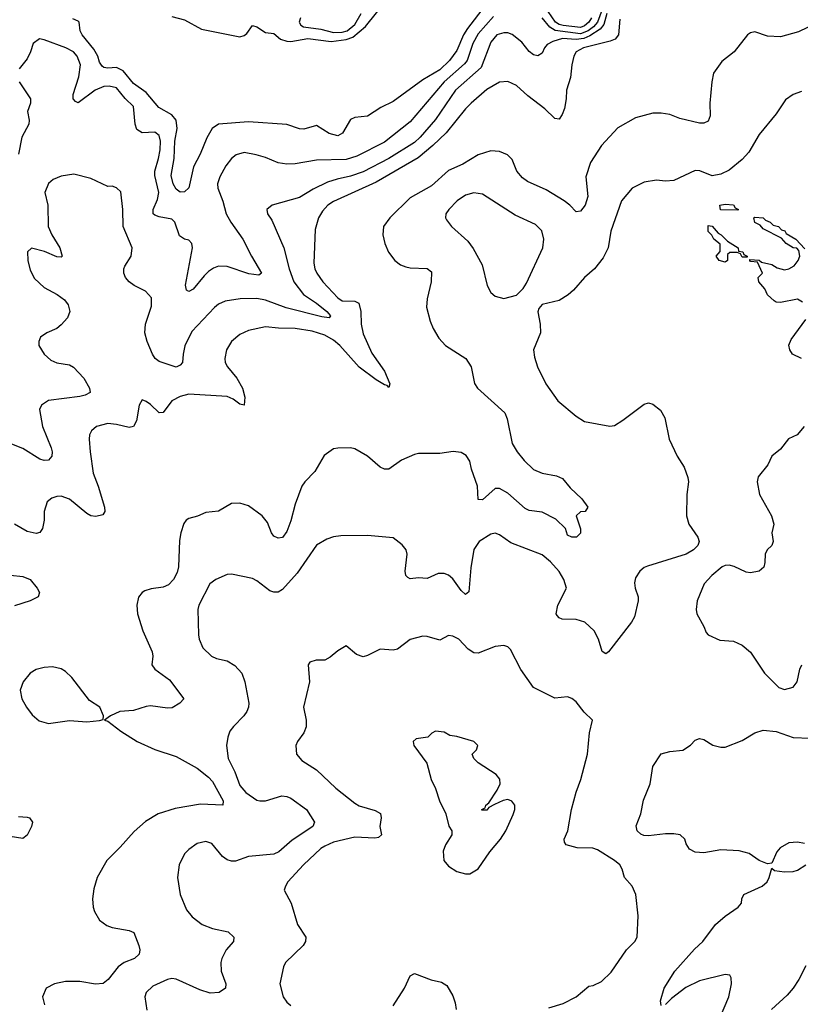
# Model space of a CAD drawing. Header units: inches. Extents: x 1771504 to 1971212, y 471788 to 643615.
# Tile 294 of 587: x 1831555 to 1835224, y 622854 to 627482. Entities that reach past the tile are written whole.
import ezdxf

# ---------------------------------------------------------------- set-up
doc = ezdxf.new("R2010")
doc.units = ezdxf.units.IN
doc.header["$MEASUREMENT"] = 0
doc.layers.add('B8632', color=7, linetype='Continuous')

msp = doc.modelspace()

# ---------------------------------------------------------------- linework, layer by layer
at = {"layer": 'B8632', "color": 5}
for points, elevation in [([(1833841.5, 627678.5), (1833659.5, 627440.5), (1833640.3, 627410), (1833610, 627337), (1833574.4, 627290), (1833530, 627246.5), (1833450, 627198.3), (1833310, 627097.7), (1833251.7, 627068.3), (1833190, 627028.6), (1833130, 627022), (1833110, 627013.3), (1833072.4, 626947.6), (1833050, 626935.3), (1833010, 626946.5), (1832950, 626984.7), (1832890, 626966.4), (1832870, 626968.7), (1832810, 626988.7), (1832630, 627000.9), (1832490, 626989.9), (1832459.7, 626970), (1832434, 626926), (1832403.1, 626850), (1832372, 626790), (1832349.3, 626690.7), (1832330, 626672.4), (1832310, 626671.8), (1832290, 626685.5), (1832276, 626710), (1832266.6, 626750), (1832280.6, 626830), (1832285, 626910), (1832295.6, 626970), (1832289.9, 627010), (1832270, 627034.6), (1832209.5, 627069.5), (1832150, 627139.3), (1832090, 627182), (1832041.8, 627241.8), (1832010, 627256.2), (1831970, 627254.2), (1831950, 627257.1), (1831942.9, 627262.9), (1831930, 627281.3), (1831922.3, 627310), (1831903.9, 627343.9), (1831849, 627410), (1831839.8, 627430), (1831835.1, 627470), (1831830, 627475.1), (1831805.2, 627485.2)], 320), ([(1832270, 627496.5), (1832330, 627480.6), (1832410, 627437.7), (1832590, 627401.2), (1832610, 627407), (1832623, 627417), (1832650, 627454), (1832670, 627447.5), (1832710, 627421.2), (1832750, 627416.9), (1832780.2, 627390), (1832810, 627380.8), (1832830, 627379.9), (1832910, 627392.5), (1833018.9, 627378.9), (1833090, 627387.9), (1833120.6, 627399.4), (1833180.2, 627450), (1833277, 627570)], 320), ([(1834314.9, 627510), (1834301.1, 627458.9), (1834282.6, 627437.4), (1834234.6, 627405.4), (1834206.5, 627393.5), (1834170, 627388.3), (1834106.9, 627393.1), (1834060.2, 627379.8), (1834034.7, 627365.3), (1834021.7, 627350), (1834010, 627324.5), (1833990, 627311.2), (1833970, 627316.4), (1833950, 627332.4), (1833915.5, 627375.5), (1833870, 627412.2), (1833850, 627419.9), (1833830, 627419.9), (1833797.7, 627410), (1833770, 627376.1), (1833723.2, 627256.8), (1833603.6, 627150), (1833510, 627012.5), (1833437.9, 626930), (1833410, 626905.2), (1833290, 626829.9), (1833170, 626767.1), (1833110, 626745.7), (1833047.2, 626732.8), (1833002.3, 626717.7), (1832934.8, 626685.2), (1832870, 626646.3), (1832741, 626610), (1832716.3, 626590), (1832719.3, 626570), (1832740.2, 626540.2), (1832796.6, 626410), (1832821, 626310), (1832844.2, 626250), (1832889.5, 626189.5), (1832949.3, 626150), (1832999.4, 626110), (1833016.2, 626090), (1833010, 626079.7), (1832975.1, 626084.9), (1832808, 626128), (1832710, 626163.1), (1832670, 626171.6), (1832590.9, 626169.1), (1832521.3, 626158.7), (1832490, 626144.4), (1832470, 626128.3), (1832363.5, 626016.4), (1832331.9, 625948.1), (1832322.7, 625910), (1832319.6, 625870), (1832310, 625858), (1832290, 625849), (1832210, 625875.4), (1832191.3, 625890), (1832179.1, 625910), (1832154, 625970), (1832142.9, 626010), (1832146.6, 626050), (1832174.9, 626134.9), (1832174.7, 626174.7), (1832146.1, 626206.1), (1832092.8, 626232.8), (1832069.6, 626250), (1832053, 626270), (1832045.1, 626290), (1832044.7, 626310), (1832050, 626322.8), (1832078.5, 626370), (1832083.8, 626410), (1832041.8, 626510), (1832039.7, 626590), (1832030, 626673.2), (1832010, 626692), (1831990, 626699.5), (1831970, 626697), (1831890, 626735.6), (1831810, 626756.2), (1831750, 626746.6), (1831713, 626730), (1831690, 626711.6), (1831673.4, 626670), (1831687.3, 626610), (1831688.5, 626510), (1831705.7, 626470), (1831744.6, 626410), (1831754.3, 626370), (1831750, 626365.4), (1831730, 626366.6), (1831671.8, 626391.8), (1831610, 626408), (1831592, 626390), (1831592.9, 626350), (1831604.6, 626304.6), (1831625.4, 626265.5), (1831670, 626223.1), (1831730.9, 626190.9), (1831765.3, 626165.3), (1831782.3, 626142.3), (1831790.2, 626110), (1831780.2, 626079.8), (1831750, 626047.1), (1831729.4, 626030.6), (1831683, 626010), (1831652.7, 625990), (1831644.4, 625970), (1831645.7, 625950), (1831670, 625910.4), (1831701, 625881), (1831729.4, 625869.4), (1831790, 625859.7), (1831808, 625848), (1831856.8, 625796.8), (1831883.1, 625750), (1831886.4, 625730), (1831863.2, 625716.8), (1831837.3, 625710), (1831690, 625691.2), (1831657, 625670), (1831647.7, 625650), (1831661.8, 625570), (1831703.8, 625470), (1831708.1, 625450), (1831706.3, 625430), (1831690, 625411.2), (1831670, 625409.8), (1831650, 625416.2), (1831570, 625465.7), (1831510, 625490.6)], 360), ([(1833782.6, 627497.4), (1833710, 627415.6), (1833685, 627370), (1833657.9, 627290), (1833645.9, 627274.1), (1833550.5, 627190), (1833390, 627000.9), (1833270, 626906.1), (1833139.8, 626840.3), (1833090, 626824.2), (1832950, 626821.4), (1832850, 626803.8), (1832810, 626802), (1832770, 626809.1), (1832710, 626834.2), (1832666.7, 626846.7), (1832610, 626856.8), (1832573.1, 626846.9), (1832550, 626829.7), (1832524.5, 626795.5), (1832496.3, 626743.7), (1832484.7, 626710), (1832485.6, 626690), (1832509.5, 626629.5), (1832525.6, 626570), (1832547.6, 626530), (1832604.1, 626450), (1832644.2, 626370), (1832691.5, 626290), (1832679.1, 626280.9), (1832632.2, 626287.8), (1832530, 626322.3), (1832490, 626323.6), (1832465.8, 626314.2), (1832442.5, 626297.5), (1832421.7, 626278.3), (1832370, 626214.5), (1832350, 626203.5), (1832339.5, 626210), (1832334.8, 626234.7), (1832366.8, 626410), (1832364.1, 626430), (1832350, 626444.8), (1832330, 626450.6), (1832306, 626466), (1832285, 626530), (1832270, 626544.4), (1832210, 626554.5), (1832190, 626562.2), (1832182.9, 626570), (1832182.3, 626590), (1832203.4, 626636.6), (1832209.4, 626670), (1832189.9, 626750.1), (1832190.4, 626770), (1832208.3, 626830), (1832214.9, 626870), (1832216.4, 626910), (1832210, 626937.7), (1832190, 626952.6), (1832130, 626949.8), (1832105.6, 626965.6), (1832097.7, 626990), (1832090, 627074), (1832050.8, 627110.8), (1832010, 627162), (1831975.3, 627170), (1831950, 627167.6), (1831910, 627149.9), (1831830, 627091), (1831817.2, 627097.2), (1831807.2, 627110), (1831807, 627130), (1831832.5, 627212.5), (1831841.4, 627270), (1831825.3, 627310), (1831808.6, 627330), (1831772.6, 627350), (1831670, 627387.1), (1831648.9, 627391.1), (1831619.1, 627370), (1831606.4, 627330), (1831590, 627297.2), (1831553, 627250)], 340), ([(1832874.6, 627490), (1832869, 627470), (1832875.9, 627455.9), (1832888.3, 627448.3), (1832970, 627437.6), (1833030, 627421.8), (1833070, 627423.3), (1833094.6, 627430), (1833130, 627458.3), (1833159.4, 627510)], 340), ([(1834292.5, 627530), (1834270.9, 627470), (1834251.3, 627448.7), (1834226.9, 627430), (1834190, 627415), (1834071.4, 627431.4), (1834047, 627447), (1834010, 627490.8)], 340), ([(1834242.5, 627490), (1834230.5, 627470), (1834210, 627452.3), (1834190, 627444.4), (1834110, 627453.7), (1834090, 627458.9), (1834073.7, 627470), (1834039.5, 627519.5)], 320), ([(1834375.1, 627484.9), (1834370.1, 627410), (1834353.5, 627390), (1834330, 627380.4), (1834205.5, 627350), (1834171, 627330), (1834159.5, 627310), (1834149.4, 627270), (1834144, 627210), (1834125.3, 627150), (1834123.8, 627110), (1834115, 627065), (1834104.2, 627035.8), (1834090, 627014), (1834070, 627017.1), (1834022.9, 627062.9), (1833943.5, 627123.5), (1833890, 627172.7), (1833850, 627190.9), (1833810, 627187.3), (1833750, 627153.1), (1833677.6, 627090), (1833650, 627062), (1833559.8, 626950), (1833497.5, 626890), (1833427.3, 626832.7), (1833230, 626718.5), (1833030, 626627.5), (1833003.5, 626610), (1832978.7, 626581.3), (1832959.8, 626550), (1832944, 626496), (1832937.8, 626337.8), (1832942.2, 626310), (1832951.2, 626290), (1832980.2, 626250), (1833050, 626173.7), (1833070, 626160.7), (1833130, 626159.5), (1833149, 626149), (1833157.9, 626110), (1833159.6, 626050), (1833170, 626005.5), (1833210, 625914.2), (1833269.6, 625830), (1833295, 625770), (1833290, 625752.3), (1833282.7, 625762.7), (1833270, 625765.4), (1833230, 625788.6), (1833150, 625847.9), (1833060.4, 625950), (1833030, 625975.4), (1832990, 625998.7), (1832930, 626018.1), (1832850, 626030.4), (1832771.2, 626031.2), (1832710, 626037.7), (1832630, 626021.2), (1832590, 626002.4), (1832550.8, 625969.2), (1832526.7, 625930), (1832518.6, 625890), (1832521.3, 625870), (1832531.3, 625850), (1832576.3, 625796.3), (1832602, 625750), (1832612.7, 625707.3), (1832610, 625669.5), (1832590, 625675.1), (1832559, 625699), (1832530, 625710.8), (1832350, 625721.8), (1832310, 625711.3), (1832270, 625690.7), (1832230, 625635.1), (1832210, 625634.5), (1832170, 625672.9), (1832150, 625688), (1832130, 625695.1), (1832116.5, 625670), (1832103.6, 625596.4), (1832090, 625569.7), (1832070, 625564.5), (1832010, 625579.9), (1831970, 625584.2), (1831915.5, 625570), (1831892.2, 625550), (1831883.6, 625530), (1831881.3, 625510), (1831886.2, 625450), (1831900.9, 625350), (1831924.1, 625290), (1831953, 625190), (1831955.6, 625170), (1831945.7, 625154.3), (1831912.6, 625147.4), (1831889.7, 625150), (1831870, 625160.3), (1831790, 625228.2), (1831750, 625242), (1831730, 625241.2), (1831706.4, 625233.6), (1831684.8, 625215.2), (1831670.2, 625170), (1831670.2, 625130), (1831662.7, 625090), (1831650, 625071.5), (1831633.1, 625066.9), (1831590, 625075.5), (1831530, 625110.7)], 380), ([(1835296, 627464), (1835214.9, 627425.1), (1835130, 627401.2), (1835070, 627404), (1835010, 627424), (1834990, 627420.5), (1834974.9, 627410), (1834913.7, 627330), (1834854.3, 627285.7), (1834815.8, 627230), (1834807.4, 627190), (1834798.3, 627090), (1834800.9, 627030), (1834790, 627004.7), (1834770, 626995.4), (1834750, 626995.1), (1834657.8, 627017.8), (1834610, 627036.4), (1834570, 627043.1), (1834530, 627043.1), (1834450, 627020.5), (1834366.4, 626973.6), (1834290.1, 626889.9), (1834237, 626810), (1834216.3, 626743.7), (1834225.1, 626650), (1834212.8, 626610), (1834190, 626581.7), (1834170, 626578.9), (1834140.8, 626610), (1834114.5, 626630), (1834030, 626681.6), (1833941.8, 626721.8), (1833917.8, 626737.8), (1833891.9, 626770), (1833870, 626824.7), (1833847.2, 626847.2), (1833810, 626862.9), (1833770, 626865.2), (1833710, 626846), (1833637, 626803), (1833570, 626772.8), (1833490, 626700.2), (1833390, 626644.5), (1833294, 626550), (1833265.2, 626510), (1833261.2, 626470), (1833271.3, 626430), (1833288.6, 626388.6), (1833318, 626350), (1833344.4, 626330), (1833370, 626320.2), (1833390, 626315), (1833470, 626312.8), (1833490, 626297.3), (1833489.2, 626250), (1833470.9, 626170), (1833467.5, 626130), (1833484.4, 626064.4), (1833498.3, 626030), (1833525, 625985), (1833557, 625950), (1833652.6, 625890), (1833677.2, 625850), (1833692.3, 625772.3), (1833706, 625750), (1833834.5, 625634.5), (1833845.5, 625605.5), (1833870, 625490.5), (1833892.9, 625450), (1833926.5, 625410), (1833970, 625368.4), (1834010, 625350.2), (1834077.6, 625337.6), (1834105.9, 625325.9), (1834141.6, 625281.6), (1834196.5, 625230), (1834226, 625190), (1834212, 625170), (1834190, 625169), (1834171, 625150), (1834190.5, 625089.5), (1834190, 625068.7), (1834171.3, 625050), (1834150, 625049.6), (1834130, 625059), (1834119.5, 625090), (1834074.3, 625134.3), (1834010, 625167), (1833950, 625175.3), (1833930, 625185), (1833850, 625255.7), (1833810, 625278.8), (1833790, 625278.3), (1833730, 625225.4), (1833710, 625226.6), (1833706.4, 625290), (1833678.1, 625370), (1833670, 625406.6), (1833653.5, 625433.5), (1833630, 625447.2), (1833591.6, 625451.6), (1833530, 625443.5), (1833430, 625442.7), (1833410, 625438.5), (1833350, 625411.1), (1833290, 625368.9), (1833270, 625369.8), (1833250, 625379.3), (1833190, 625429.8), (1833130, 625464.7), (1833110, 625469.7), (1833050, 625467.6), (1833030, 625464.2), (1832986.6, 625433.4), (1832941.9, 625358.2), (1832895.2, 625310), (1832881.8, 625290), (1832850, 625204.5), (1832830, 625127), (1832810, 625076.2), (1832790, 625047.9), (1832770, 625044.2), (1832750, 625054.7), (1832738.5, 625070), (1832719.2, 625119.3), (1832695.1, 625150), (1832630, 625196.4), (1832590, 625209.7), (1832550, 625207.6), (1832490, 625171.8), (1832430, 625165.6), (1832391.5, 625148.5), (1832350, 625137.6), (1832337.3, 625130), (1832325.8, 625114.1), (1832312.2, 625070), (1832306.8, 625033.2), (1832302, 624910), (1832295.7, 624884.3), (1832277.6, 624850), (1832254, 624826), (1832230, 624814.5), (1832172.5, 624807.5), (1832142.8, 624797.2), (1832130, 624789.5), (1832112.9, 624767.1), (1832106.3, 624730), (1832108.2, 624690), (1832133.5, 624610), (1832177.2, 624510), (1832180.9, 624490), (1832175.5, 624450), (1832190.4, 624430), (1832258.7, 624378.7), (1832326, 624290), (1832307.7, 624270), (1832272.3, 624247.7), (1832250, 624245.8), (1832170, 624257.3), (1832150, 624254.5), (1832090, 624235.5), (1832026, 624230), (1831982, 624210), (1831954, 624190), (1831970, 624184.7), (1832030, 624138), (1832107.7, 624090), (1832190, 624051), (1832290, 624019.3), (1832390, 623964.2), (1832442.3, 623922.3), (1832460.8, 623900.8), (1832512.1, 623810), (1832510.4, 623790), (1832405.2, 623794.8), (1832285.5, 623774.5), (1832205.7, 623750), (1832146, 623714), (1832093, 623667), (1832027.8, 623592.2), (1831964.7, 623530), (1831919.6, 623450), (1831903, 623397), (1831897.7, 623350), (1831900.2, 623310), (1831906.3, 623290), (1831930.3, 623250), (1831964.4, 623224.4), (1831990, 623215.5), (1832070, 623200.8), (1832091.2, 623191.2), (1832115.5, 623130), (1832119.8, 623110), (1832116.8, 623090), (1832095.2, 623070), (1832046, 623050), (1832018.5, 623030), (1831971.7, 622970), (1831947.5, 622952.5), (1831911.1, 622948.9), (1831838.4, 622961.6), (1831770, 622961.2), (1831718.8, 622950), (1831679.1, 622930), (1831662, 622890), (1831671.9, 622851.9)], 420), ([(1831552.2, 627190), (1831605.7, 627110), (1831605.3, 627090), (1831592.3, 627050), (1831600.2, 627010), (1831598.2, 626990), (1831565.3, 626930), (1831548.9, 626850)], 340), ([(1835230, 627143.7), (1835190, 627129.4), (1835154.2, 627105.8), (1835110, 627039.3), (1835030, 626942), (1834981.4, 626858.6), (1834950, 626824.2), (1834890, 626774.7), (1834850, 626756.3), (1834810, 626747.8), (1834751.3, 626771.3), (1834730, 626772.3), (1834630, 626726.6), (1834590, 626722.4), (1834547.5, 626727.5), (1834490, 626718.7), (1834433.4, 626690), (1834384, 626630), (1834332.8, 626487.2), (1834321.3, 626410), (1834298, 626362), (1834255.8, 626310), (1834210, 626269.6), (1834158.4, 626210), (1834132.1, 626187.9), (1834090, 626162.4), (1834010, 626142.7), (1833995.2, 626124.8), (1833990.6, 626109.4), (1834001.3, 626050), (1834002.4, 626010), (1833970.6, 625930), (1833975.2, 625895.2), (1833988, 625850), (1834027.7, 625770), (1834084, 625690), (1834170, 625619.1), (1834210, 625594), (1834329.3, 625570.7), (1834350, 625574.8), (1834390, 625599.1), (1834490, 625674.9), (1834510, 625680.5), (1834530, 625674), (1834566.6, 625646.6), (1834587.3, 625610), (1834608.2, 625510), (1834645.2, 625430), (1834678.1, 625378.1), (1834695.6, 625330), (1834698.4, 625310), (1834690.2, 625250), (1834689, 625150), (1834699.6, 625110), (1834742.6, 625050), (1834748.7, 625030), (1834742, 625010), (1834721.1, 624990), (1834688, 624970), (1834506.1, 624913.9), (1834490, 624907), (1834470, 624889.4), (1834450, 624859.3), (1834444.5, 624835.5), (1834447.7, 624810), (1834462, 624770), (1834462.4, 624750), (1834444.8, 624675.2), (1834430.4, 624650), (1834323, 624510), (1834310, 624502), (1834292.6, 624512.6), (1834276, 624570), (1834255.4, 624610), (1834210.8, 624650.8), (1834170, 624663.4), (1834104.2, 624664.2), (1834089.8, 624669.8), (1834080.9, 624680.9), (1834076.3, 624690), (1834084.8, 624730), (1834124.2, 624810), (1834111.9, 624850), (1834090, 624887.6), (1834050, 624934), (1834010, 624967.2), (1833863.6, 625023.6), (1833810, 625061.3), (1833790, 625068), (1833770, 625063.5), (1833715.3, 625030), (1833690, 624991.8), (1833674.8, 624905.2), (1833666.6, 624793.4), (1833650, 624779.6), (1833630, 624799.6), (1833590, 624854.3), (1833570, 624871.1), (1833550, 624878.3), (1833521.8, 624878.2), (1833470, 624855.1), (1833430, 624858.7), (1833390, 624854), (1833379.6, 624859.6), (1833370, 624869.2), (1833366.8, 624890), (1833376.3, 624970), (1833372, 624990), (1833353.4, 625013.4), (1833310, 625047), (1833190, 625057.4), (1833063.9, 625056.1), (1833030, 625051.5), (1832999.3, 625040.7), (1832950, 625011.3), (1832859.2, 624880.8), (1832790, 624803.5), (1832770, 624790.9), (1832750, 624790.8), (1832730, 624797.8), (1832670, 624845.1), (1832650, 624855.1), (1832550, 624875.1), (1832530, 624873.7), (1832476.3, 624850), (1832449.4, 624830.6), (1832397, 624730), (1832392, 624710), (1832395.3, 624590), (1832398.7, 624570), (1832416.4, 624530), (1832457.3, 624490), (1832479.6, 624479.6), (1832530, 624467.8), (1832567, 624447), (1832598.5, 624410), (1832613.6, 624370), (1832631.6, 624270), (1832630.4, 624250), (1832623.1, 624230), (1832608.9, 624210), (1832559.5, 624160.5), (1832542.7, 624137.3), (1832532.9, 624110), (1832527.7, 624070), (1832534.2, 624010), (1832566.5, 623946.5), (1832590, 623882.8), (1832617.2, 623850), (1832670, 623813.8), (1832684, 623810), (1832710, 623810.9), (1832786.8, 623833.2), (1832810, 623831.3), (1832830, 623823.5), (1832903.7, 623770), (1832940.4, 623710), (1832932.4, 623690), (1832835.1, 623624.9), (1832772.4, 623570), (1832750, 623560.2), (1832630, 623548.2), (1832570, 623527.5), (1832550, 623526.6), (1832530, 623532.8), (1832508.4, 623548.4), (1832458, 623610), (1832430, 623618.7), (1832390, 623609.6), (1832350, 623582), (1832330, 623560.9), (1832304.9, 623510), (1832297, 623450), (1832308.8, 623370), (1832338.5, 623298.5), (1832365.9, 623265.9), (1832413, 623230), (1832460.7, 623210), (1832534.5, 623194.5), (1832561.7, 623170), (1832560.3, 623150), (1832525.4, 623110), (1832505.5, 623070), (1832501, 623050), (1832502.2, 623010), (1832524.4, 622950), (1832522.3, 622930), (1832493, 622910), (1832450, 622906.8), (1832402, 622922), (1832290, 622973.1), (1832270, 622975.3), (1832250, 622970.8), (1832180.6, 622939.4), (1832149, 622910), (1832142.7, 622890), (1832153.3, 622826.7)], 440), ([(1835234.6, 626154.6), (1835210, 626168), (1835130, 626153.2), (1835110, 626154), (1835100.2, 626160.2), (1835070, 626189), (1835056.6, 626216.6), (1835028.7, 626250), (1835026, 626270), (1835046, 626290), (1835022, 626342), (1834990, 626346), (1834986, 626350), (1834986, 626354), (1835030, 626351.3), (1835042, 626342), (1835090, 626330.8), (1835115.3, 626315.3), (1835150, 626306), (1835170, 626311), (1835194.8, 626325.2), (1835214, 626350), (1835222, 626370), (1835216.4, 626396.4), (1835208, 626408), (1835190, 626408.7), (1835158, 626430), (1835134.6, 626454.6), (1835050, 626498), (1835035.3, 626515.3), (1835010, 626528), (1835006, 626550), (1835010, 626554), (1835050, 626550.8), (1835059.6, 626539.6), (1835082, 626530), (1835096, 626516), (1835122, 626510), (1835134.8, 626494.8), (1835151, 626490), (1835156.9, 626476.9), (1835202, 626450), (1835244.7, 626404.7)], 440), ([(1835229.5, 625890), (1835187.1, 625910), (1835174.7, 625930), (1835170, 625951.3), (1835181.5, 625978.6), (1835250, 626072)], 440), ([(1835242, 625570), (1835208.9, 625531.1), (1835168.4, 625511.6), (1835130, 625462.9), (1835090.7, 625430), (1835070.8, 625390), (1835026.4, 625333.6), (1835020.4, 625310), (1835032.7, 625250), (1835088, 625150), (1835098.8, 625110), (1835090.7, 625070), (1835095.8, 625030), (1835090.3, 625009.7), (1835068.2, 624990), (1835058, 624970), (1835057.3, 624930), (1835052, 624908), (1835030.2, 624889.8), (1834990, 624881.7), (1834970, 624885.1), (1834912.2, 624912.2), (1834890, 624918), (1834870, 624916.8), (1834856.4, 624910), (1834807.7, 624870), (1834772.4, 624830), (1834739.6, 624750), (1834734.6, 624710), (1834738, 624690), (1834770.5, 624630), (1834780.9, 624600.9), (1834790, 624590.8), (1834845.8, 624565.8), (1834910, 624560.7), (1834950, 624542), (1834989.1, 624509.1), (1835056, 624410), (1835123.4, 624343.4), (1835150, 624334.4), (1835190, 624344.7), (1835209.7, 624370), (1835221.5, 624430), (1835230.9, 624450)], 460), ([(1831511.7, 624871.7), (1831570, 624865.4), (1831604.9, 624850), (1831638, 624810), (1831648.4, 624790), (1831642, 624770), (1831604.4, 624750), (1831530, 624726.3)], 380), ([(1834042, 622838), (1834110, 622857.7), (1834170.5, 622889.5), (1834230, 622938.9), (1834250, 622942.7), (1834290, 622961.2), (1834335, 623005), (1834406.4, 623110), (1834446.4, 623150), (1834456.8, 623170), (1834462.3, 623270), (1834450.8, 623370.8), (1834432.8, 623410), (1834398, 623450), (1834386.6, 623490), (1834375.1, 623510), (1834351.2, 623530), (1834270, 623580.5), (1834248.2, 623588.2), (1834175.3, 623590), (1834123.6, 623603.6), (1834115.5, 623615.5), (1834114.5, 623630), (1834130.9, 623669.1), (1834148.9, 623770), (1834170, 623850.5), (1834192, 623910), (1834222.9, 624030), (1834232.8, 624130), (1834247.6, 624190), (1834207.9, 624227.9), (1834170, 624276.2), (1834150, 624292), (1834130, 624299.5), (1834070, 624293.2), (1833970, 624343.6), (1833910, 624428.3), (1833862.3, 624522.3), (1833850, 624533.7), (1833830, 624540.3), (1833790, 624535.4), (1833710, 624504.2), (1833690, 624505.7), (1833662.7, 624522.7), (1833618.9, 624570), (1833590, 624584.7), (1833570, 624586.9), (1833530, 624565.1), (1833470, 624583.4), (1833450, 624583.7), (1833390, 624568.7), (1833330, 624523.5), (1833310, 624518.5), (1833250, 624523.5), (1833190, 624493.3), (1833170, 624487.8), (1833137.6, 624497.6), (1833090, 624539), (1833050, 624516), (1833014.7, 624485.3), (1832990, 624472.3), (1832947.9, 624472.1), (1832918, 624462), (1832910.7, 624449.3), (1832916.4, 624370), (1832889.1, 624250), (1832900.9, 624190), (1832901.7, 624158.3), (1832890.2, 624129.8), (1832860.4, 624090), (1832852.7, 624070), (1832856.3, 624030), (1832880.7, 624000.7), (1832950, 623956.5), (1833041.3, 623870), (1833130, 623799.3), (1833150, 623786.4), (1833225.6, 623765.6), (1833250.9, 623750.9), (1833253.6, 623730), (1833247.6, 623690), (1833255.3, 623650), (1833242, 623638), (1833224.8, 623635.2), (1833130, 623639.9), (1833030, 623615.5), (1832990, 623598), (1832970, 623586), (1832889.3, 623510), (1832816.1, 623430), (1832803.7, 623410), (1832798.7, 623390), (1832830.3, 623330), (1832860.4, 623230), (1832900.3, 623170), (1832899, 623150), (1832887.6, 623130), (1832803.8, 623050), (1832794.9, 623030), (1832778.4, 622950), (1832793, 622890), (1832810, 622864), (1832830, 622848.2)], 460), ([(1835242.7, 623610), (1835210, 623616.5), (1835170, 623613.6), (1835128.5, 623590), (1835114, 623570), (1835090, 623518), (1835070, 623514), (1835030, 623529.5), (1834982.9, 623562.9), (1834935.7, 623575.7), (1834850, 623580.7), (1834770, 623566.6), (1834729.7, 623569.7), (1834703.3, 623583.3), (1834687.9, 623607.9), (1834680.9, 623630), (1834659, 623650), (1834630, 623655.8), (1834590, 623655.4), (1834510, 623646.6), (1834488.2, 623648.2), (1834474, 623654), (1834457.2, 623670), (1834452.7, 623692.7), (1834474, 623750), (1834486.3, 623813.7), (1834518, 623890), (1834530, 623972), (1834570, 624030.8), (1834610, 624042.8), (1834671.7, 624048.3), (1834707.3, 624072.7), (1834730, 624096), (1834750, 624102.8), (1834770, 624098.8), (1834812.8, 624072.8), (1834850, 624062), (1834870, 624062), (1834950, 624094), (1835010, 624130.3), (1835050, 624142.3), (1835110, 624136.5), (1835190, 624107.6), (1835270, 624104.6)], 440), ([(1831550, 623736.3), (1831590, 623734), (1831601, 623730), (1831614.8, 623710), (1831610.6, 623690), (1831590, 623649), (1831570, 623633.2), (1831510, 623643.5)], 380), ([(1834570, 622849.2), (1834566.6, 622870), (1834584.7, 622930), (1834634.2, 623010), (1834726.3, 623113.7), (1834765.1, 623150), (1834825.7, 623230), (1834870, 623269), (1834931.5, 623310), (1834947.6, 623330), (1834949.5, 623350), (1834958.4, 623370), (1835045.1, 623410), (1835067.6, 623430), (1835078, 623450), (1835090, 623494), (1835102.8, 623482.8), (1835150, 623476.4), (1835190, 623478), (1835210, 623484.6), (1835249.6, 623510)], 440), ([(1833310, 622846.4), (1833364.4, 622930), (1833390, 622987.3), (1833410, 622999.3), (1833489.1, 622969.1), (1833538, 622958), (1833562.5, 622942.5), (1833590, 622894), (1833601.8, 622861.8), (1833605.7, 622830)], 460), ([(1835250, 623035.1), (1835216.9, 622970), (1835190.1, 622929.9), (1835162.4, 622897.6), (1835088.1, 622830)], 440), ([(1834817.1, 622722.9), (1834887.3, 622890), (1834899.8, 622950), (1834899, 622979), (1834891.8, 622991.8), (1834870, 622993.6), (1834750, 622965), (1834686.5, 622933.5), (1834618, 622882), (1834590, 622853.2)], 440)]:
    msp.add_lwpolyline(points, dxfattribs=dict(at, elevation=elevation))
for points, elevation in [([(1833690, 626668.4), (1833650, 626656.8), (1833610.4, 626630), (1833572.4, 626590), (1833557.3, 626570), (1833556.3, 626550), (1833560.9, 626540.9), (1833584.9, 626510), (1833661, 626441), (1833687.1, 626407.1), (1833728.4, 626330), (1833752.5, 626232.5), (1833770, 626198.8), (1833790, 626182.8), (1833830, 626170.7), (1833890, 626186.8), (1833921.2, 626218.8), (1833937.1, 626242.9), (1834013.5, 626410), (1834019.2, 626450), (1834009.7, 626490), (1833978.5, 626518.5), (1833883.3, 626563.3), (1833730, 626661.7)], 440), ([(1834930, 626586), (1834848.7, 626588.7), (1834846, 626610), (1834870, 626614), (1834910, 626612), (1834918, 626598), (1834934, 626590)], 440), ([(1834974, 626366), (1834950, 626366), (1834942, 626382), (1834927.3, 626387.3), (1834892.7, 626387.3), (1834882, 626378), (1834882, 626350), (1834870, 626342), (1834842, 626350), (1834829, 626370), (1834847.3, 626392.7), (1834847.3, 626427.3), (1834818, 626450), (1834808.4, 626468.4), (1834790, 626486), (1834790, 626514), (1834810, 626512), (1834838, 626478), (1834852, 626470), (1834881, 626441), (1834932, 626410), (1834934, 626394), (1834954, 626390), (1834958, 626378), (1834974, 626370)], 440), ([(1831710, 624440.5), (1831670, 624436.9), (1831632.7, 624427.3), (1831604.4, 624410), (1831572, 624370), (1831558, 624330), (1831564.6, 624290), (1831587.2, 624250), (1831614.5, 624214.5), (1831647.1, 624187.1), (1831690, 624173.4), (1831788.7, 624188.7), (1831870, 624181.6), (1831930, 624187.3), (1831948, 624192), (1831948.7, 624210), (1831931.8, 624250), (1831882.7, 624282.7), (1831800.5, 624390), (1831770, 624418.9), (1831750, 624431.1)], 420), ([(1833510, 624138), (1833491.6, 624128.4), (1833474, 624110), (1833418.8, 624101.2), (1833404.7, 624090), (1833406.8, 624070), (1833468, 623988), (1833488.2, 623910), (1833508.8, 623868.8), (1833527.4, 623810), (1833558.3, 623750), (1833572, 623692), (1833586, 623670), (1833586, 623650), (1833556.4, 623603.6), (1833545.8, 623574.2), (1833548.5, 623530), (1833570, 623503), (1833610, 623479.1), (1833650, 623467.3), (1833670, 623467.3), (1833710, 623491), (1833765.1, 623570), (1833815.1, 623630), (1833839.6, 623670), (1833873.8, 623746.2), (1833882.9, 623770), (1833882.9, 623790), (1833868.2, 623808.2), (1833850, 623816.9), (1833827.9, 623812.1), (1833786.7, 623793.3), (1833760.6, 623779.4), (1833750, 623766.6), (1833727, 623767), (1833727.3, 623770), (1833742.7, 623777.3), (1833746, 623790), (1833759.5, 623800.5), (1833799.2, 623860.7), (1833813.1, 623890), (1833811.6, 623911.6), (1833793.8, 623933.8), (1833710, 623989.6), (1833689.3, 624010), (1833682, 624030), (1833702, 624050), (1833708.7, 624070), (1833690, 624088.7), (1833610, 624112.3), (1833577.2, 624117.2), (1833550, 624133.2)], 480)]:
    msp.add_lwpolyline(points, close=True, dxfattribs=dict(at, elevation=elevation))

doc.saveas('drawing.dxf')
